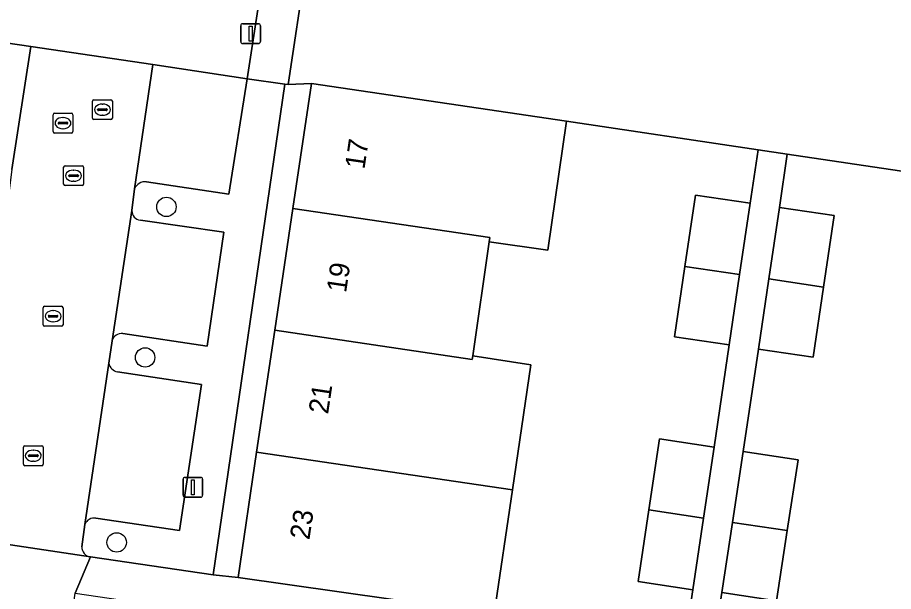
# Model space of a CAD drawing. Extents: x 164148 to 165261, y 382513 to 383432.
# Drawn here: x 164392.57 to 164436.67, y 383216.54 to 383245.45 of the extents above; entities that cross this region are included whole.
import ezdxf

# ---------------------------------------------------------------- set-up
doc = ezdxf.new("R2010")
doc.units = 0
for name, color, linetype in [('IMGEO_Boom', 7, 'Continuous'), ('IMGEO_Erf', 7, 'Continuous'), ('IMGEO_Groenvoorziening', 7, 'Continuous'), ('IMGEO_Kolk', 7, 'Continuous'), ('IMGEO_Lichtmast', 7, 'Continuous'), ('IMGEO_Muur', 7, 'Continuous'), ('IMGEO_Pand', 7, 'Continuous'), ('IMGEO_Pand_nummerreeks', 7, 'Continuous'), ('IMGEO_Parkeervlak_open', 7, 'Continuous'), ('IMGEO_Rijbaan_lokaal_open', 7, 'Continuous'), ('IMGEO_Rioolput', 7, 'Continuous'), ('IMGEO_Voetpad_gesloten', 7, 'Continuous'), ('IMGEO_Voetpad_open', 7, 'Continuous')]:
    doc.layers.add(name, color=color, linetype=linetype)

msp = doc.modelspace()

# ---------------------------------------------------------------- linework, layer by layer
at = {"layer": 'IMGEO_Boom'}
for centre in [(164400.064, 383235.909), (164398.991, 383228.326), (164397.559, 383219.011)]:
    msp.add_circle(centre, 0.489, dxfattribs=at)
at = {"layer": 'IMGEO_Erf'}
for points in [[(164406.428, 383235.831), (164407.364, 383242.133), (164406.195, 383242.078), (164406.024, 383242.101), (164402.417, 383217.384), (164403.668, 383217.252), (164404.606, 383223.565), (164405.517, 383229.698)], [(164428.403, 383228.965), (164425.644, 383229.372), (164426.166, 383232.91), (164426.696, 383236.498), (164429.455, 383236.091), (164429.857, 383238.788), (164420.204, 383240.227), (164419.276, 383233.727), (164416.317, 383234.156), (164415.484, 383228.408), (164418.418, 383227.963), (164417.49, 383221.659), (164416.57, 383215.411), (164426.169, 383213.958), (164426.573, 383216.626), (164423.816, 383217.035), (164424.351, 383220.644), (164424.884, 383224.235), (164427.638, 383223.814)], [(164442.944, 383230.205), (164439.977, 383230.646), (164440.941, 383237.135), (164431.321, 383238.57), (164430.925, 383235.88), (164433.682, 383235.473), (164433.152, 383231.876), (164432.631, 383228.342), (164429.874, 383228.749), (164429.108, 383223.589), (164431.866, 383223.168), (164431.323, 383219.612), (164430.782, 383216.073), (164428.024, 383216.494), (164427.603, 383213.741), (164437.254, 383212.281), (164438.193, 383218.596), (164439.13, 383224.89), (164442.079, 383224.505)]]:
    msp.add_lwpolyline(points, close=True, dxfattribs=at)
at = {"layer": 'IMGEO_Groenvoorziening'}
for points in [[(164405.939, 383254.161), (164324.331, 383266.264), (164322.679, 383254.458), (164323.883, 383254.268), (164323.914, 383254.465), (164336.737, 383252.56), (164350.45, 383250.529), (164356.447, 383249.643), (164361.299, 383248.926), (164362.756, 383248.709), (164372.462, 383247.267), (164385.296, 383245.41), (164386.552, 383244.974), (164388.515, 383244.677), (164393.228, 383243.992), (164399.376, 383243.084), (164404.121, 383242.364)], [(164472.414, 383244.404), (164407.972, 383253.915), (164406.195, 383242.078), (164407.364, 383242.133), (164420.204, 383240.227), (164429.857, 383238.788), (164431.321, 383238.57), (164440.941, 383237.135), (164453.782, 383235.26), (164455.066, 383234.832), (164457.022, 383234.546), (164461.751, 383233.818), (164467.869, 383232.907), (164472.591, 383232.242), (164473.476, 383237.881), (164471.506, 383238.104)]]:
    msp.add_lwpolyline(points, close=True, dxfattribs=at)
at = {"layer": 'IMGEO_Kolk'}
for p, q in [((164394.887, 383237.056), (164394.887, 383237.908)), ((164394.962, 383237.982), (164395.814, 383237.982)), ((164395.375, 383237.762), (164395.4, 383237.762)), ((164395.888, 383237.908), (164395.888, 383237.056)), ((164395.146, 383237.476), (164395.146, 383237.488)), ((164395.584, 383237.439), (164395.186, 383237.439)), ((164395.189, 383237.525), (164395.587, 383237.525)), ((164395.63, 383237.488), (164395.63, 383237.476)), ((164395.814, 383236.982), (164394.962, 383236.982)), ((164395.398, 383237.202), (164395.373, 383237.202)), ((164393.856, 383229.979), (164393.856, 383230.831)), ((164393.931, 383230.905), (164394.783, 383230.905)), ((164394.344, 383230.685), (164394.369, 383230.685)), ((164394.857, 383230.831), (164394.857, 383229.979)), ((164394.115, 383230.399), (164394.115, 383230.411)), ((164394.553, 383230.362), (164394.155, 383230.362)), ((164394.158, 383230.448), (164394.556, 383230.448)), ((164394.599, 383230.411), (164394.599, 383230.399)), ((164394.783, 383229.905), (164393.931, 383229.905)), ((164394.367, 383230.125), (164394.342, 383230.125)), ((164392.859, 383222.951), (164392.859, 383223.803)), ((164392.934, 383223.877), (164393.786, 383223.877)), ((164393.347, 383223.657), (164393.372, 383223.657)), ((164393.86, 383223.803), (164393.86, 383222.951)), ((164393.118, 383223.371), (164393.118, 383223.383)), ((164393.556, 383223.334), (164393.158, 383223.334)), ((164393.161, 383223.42), (164393.559, 383223.42)), ((164393.602, 383223.383), (164393.602, 383223.371)), ((164393.786, 383222.877), (164392.934, 383222.877)), ((164393.37, 383223.097), (164393.345, 383223.097))]:
    msp.add_line(p, q, dxfattribs=at)
for points in [[(164394.887, 383237.056), (164394.887, 383237.908)], [(164394.962, 383237.982), (164395.814, 383237.982)], [(164395.888, 383237.908), (164395.888, 383237.056)], [(164395.814, 383236.982), (164394.962, 383236.982)], [(164393.856, 383229.979), (164393.856, 383230.831)], [(164393.931, 383230.905), (164394.783, 383230.905)], [(164394.857, 383230.831), (164394.857, 383229.979)], [(164394.783, 383229.905), (164393.931, 383229.905)], [(164392.859, 383222.951), (164392.859, 383223.803)], [(164392.934, 383223.877), (164393.786, 383223.877)], [(164393.86, 383223.803), (164393.86, 383222.951)], [(164393.786, 383222.877), (164392.934, 383222.877)]]:
    msp.add_lwpolyline(points, dxfattribs=at)
for centre, radius, start, end in [((164394.964, 383237.906), 0.0765, 91.552, 178.448), ((164394.964, 383237.906), 0.0765, 91.552, 178.448), ((164395.812, 383237.906), 0.0765, 1.552, 88.448), ((164395.812, 383237.906), 0.0765, 1.552, 88.448), ((164395.186, 383237.485), 0.0403, 85.8775, 175.7526), ((164395.183, 383237.475), 0.0366, 178.938, 274.7102), ((164395.587, 383237.482), 0.043, 264.8664, 352.4533), ((164395.591, 383237.487), 0.0386, 1.7309, 96.639), ((164394.964, 383237.058), 0.0765, 181.552, 268.448), ((164394.964, 383237.058), 0.0765, 181.552, 268.448), ((164395.812, 383237.058), 0.0765, 271.552, 358.448), ((164395.812, 383237.058), 0.0765, 271.552, 358.448), ((164393.933, 383230.829), 0.0765, 91.552, 178.448), ((164393.933, 383230.829), 0.0765, 91.552, 178.448), ((164394.781, 383230.829), 0.0765, 1.552, 88.448), ((164394.781, 383230.829), 0.0765, 1.552, 88.448), ((164394.155, 383230.408), 0.0403, 85.8775, 175.7526), ((164394.152, 383230.398), 0.0366, 178.938, 274.7102), ((164394.556, 383230.405), 0.043, 264.8664, 352.4533), ((164394.56, 383230.41), 0.0386, 1.7309, 96.639), ((164393.933, 383229.981), 0.0765, 181.552, 268.448), ((164393.933, 383229.981), 0.0765, 181.552, 268.448), ((164394.781, 383229.981), 0.0765, 271.552, 358.448), ((164394.781, 383229.981), 0.0765, 271.552, 358.448), ((164392.936, 383223.801), 0.0765, 91.552, 178.448), ((164392.936, 383223.801), 0.0765, 91.552, 178.448), ((164393.784, 383223.801), 0.0765, 1.552, 88.448), ((164393.784, 383223.801), 0.0765, 1.552, 88.448), ((164393.158, 383223.38), 0.0403, 85.8775, 175.7526), ((164393.155, 383223.37), 0.0366, 178.938, 274.7102), ((164393.559, 383223.377), 0.043, 264.8664, 352.4533), ((164393.563, 383223.382), 0.0386, 1.7309, 96.639), ((164392.936, 383222.953), 0.0765, 181.552, 268.448), ((164392.936, 383222.953), 0.0765, 181.552, 268.448), ((164393.784, 383222.953), 0.0765, 271.552, 358.448), ((164393.784, 383222.953), 0.0765, 271.552, 358.448)]:
    msp.add_arc(centre, radius, start, end, dxfattribs=at)
for centre, major_axis, ratio, start_param, end_param in [((164395.374, 383237.482), (-0.387, 0.002), 0.722429, 4.712389, 7.853982), ((164395.399, 383237.482), (-0.39, 0.002), 0.717154, 1.570796, 4.712389), ((164394.343, 383230.405), (-0.387, 0.002), 0.722429, 4.712389, 7.853982), ((164394.368, 383230.405), (-0.39, 0.002), 0.717154, 1.570796, 4.712389), ((164393.346, 383223.377), (-0.387, 0.002), 0.722429, 4.712389, 7.853982), ((164393.371, 383223.377), (-0.39, 0.002), 0.717154, 1.570796, 4.712389)]:
    msp.add_ellipse(centre, major_axis=major_axis, ratio=ratio, start_param=start_param, end_param=end_param, dxfattribs=at)
at = {"layer": 'IMGEO_Lichtmast'}
for p, q in [((164403.805, 383244.238), (164403.805, 383245.038)), ((164403.805, 383245.038), (164403.805, 383244.238)), ((164403.905, 383245.138), (164404.695, 383245.138)), ((164404.695, 383245.138), (164403.905, 383245.138)), ((164404.795, 383245.038), (164404.795, 383244.238)), ((164404.795, 383244.238), (164404.795, 383245.038)), ((164404.695, 383244.138), (164403.905, 383244.138)), ((164403.905, 383244.138), (164404.695, 383244.138)), ((164400.998, 383222.289), (164401.788, 383222.289)), ((164401.788, 383222.289), (164400.998, 383222.289)), ((164400.898, 383221.389), (164400.898, 383222.189)), ((164400.898, 383222.189), (164400.898, 383221.389)), ((164401.888, 383222.189), (164401.888, 383221.389)), ((164401.888, 383221.389), (164401.888, 383222.189)), ((164401.788, 383221.289), (164400.998, 383221.289)), ((164400.998, 383221.289), (164401.788, 383221.289))]:
    msp.add_line(p, q, dxfattribs=at)
for points in [[(164404.225, 383245.013), (164404.375, 383245.013), (164404.375, 383244.263), (164404.225, 383244.263), (164404.225, 383245.013)], [(164401.318, 383222.164), (164401.468, 383222.164), (164401.468, 383221.414), (164401.318, 383221.414), (164401.318, 383222.164)]]:
    msp.add_lwpolyline(points, dxfattribs=at)
for centre, start, end in [((164403.905, 383245.038), 90, 180), ((164403.905, 383245.038), 90, 180), ((164404.695, 383245.038), 0, 90), ((164404.695, 383245.038), 360, 90), ((164403.905, 383244.238), 180, 270), ((164403.905, 383244.238), 180, 270), ((164404.695, 383244.238), 270, 0), ((164404.695, 383244.238), 270, 0), ((164400.998, 383222.189), 90, 180), ((164400.998, 383222.189), 90, 180), ((164401.788, 383222.189), 0, 90), ((164401.788, 383222.189), 360, 90), ((164400.998, 383221.389), 180, 270), ((164400.998, 383221.389), 180, 270), ((164401.788, 383221.389), 270, 0), ((164401.788, 383221.389), 270, 0)]:
    msp.add_arc(centre, 0.1, start, end, dxfattribs=at)
at = {"layer": 'IMGEO_Muur'}
msp.add_lwpolyline([(164420.204, 383240.227), (164440.941, 383237.135)], dxfattribs=at)
at = {"layer": 'IMGEO_Pand'}
for points in [[(164406.428, 383235.831), (164416.347, 383234.363), (164416.317, 383234.156), (164419.276, 383233.727), (164420.204, 383240.227), (164407.364, 383242.133)], [(164428.925, 383232.502), (164429.455, 383236.091), (164426.696, 383236.498), (164426.166, 383232.91)], [(164415.484, 383228.408), (164416.317, 383234.156), (164416.347, 383234.363), (164406.428, 383235.831), (164405.517, 383229.698), (164415.458, 383228.227)], [(164430.395, 383232.284), (164433.152, 383231.876), (164433.682, 383235.473), (164430.925, 383235.88)], [(164428.925, 383232.502), (164426.166, 383232.91), (164425.644, 383229.372), (164428.403, 383228.965)], [(164430.395, 383232.284), (164429.874, 383228.749), (164432.631, 383228.342), (164433.152, 383231.876)], [(164415.484, 383228.408), (164415.458, 383228.227), (164405.517, 383229.698), (164404.606, 383223.565), (164417.49, 383221.659), (164418.418, 383227.963)], [(164424.351, 383220.644), (164427.108, 383220.236), (164427.638, 383223.814), (164424.884, 383224.235)], [(164404.606, 383223.565), (164403.668, 383217.252), (164416.57, 383215.411), (164417.49, 383221.659)], [(164428.563, 383220.021), (164431.323, 383219.612), (164431.866, 383223.168), (164429.108, 383223.589)], [(164424.351, 383220.644), (164423.816, 383217.035), (164426.573, 383216.626), (164427.108, 383220.236)], [(164428.563, 383220.021), (164428.024, 383216.494), (164430.782, 383216.073), (164431.323, 383219.612)]]:
    msp.add_lwpolyline(points, close=True, dxfattribs=at)
at = {"layer": 'IMGEO_Parkeervlak_open'}
for points in [[(164392.271, 383237.791), (164393.228, 383243.992), (164388.515, 383244.677), (164387.647, 383238.908), (164391.855, 383238.288)], [(164399.062, 383237.177), (164403.212, 383236.553), (164404.121, 383242.364), (164399.376, 383243.084), (164398.451, 383236.816)], [(164398.328, 383235.725), (164397.323, 383229.166)], [(164397.868, 383229.535), (164402.118, 383228.902), (164402.946, 383234.63), (164398.751, 383235.25)], [(164397.159, 383228.04), (164395.956, 383219.917)], [(164396.515, 383220.234), (164400.726, 383219.603), (164401.826, 383226.971), (164397.603, 383227.603)]]:
    msp.add_lwpolyline(points, dxfattribs=at)
for centre, radius, start, end in [((164399.001, 383236.583), 0.597, 84.1389, 157.0132), ((164398.77, 383235.693), 0.443, 175.8134, 267.5584), ((164397.821, 383229.017), 0.52, 84.8152, 163.3859), ((164397.697, 383228.142), 0.548, 190.7834, 260.127), ((164396.438, 383219.719), 0.521, 81.4966, 157.6172)]:
    msp.add_arc(centre, radius, start, end, dxfattribs=at)
at = {"layer": 'IMGEO_Rijbaan_lokaal_open'}
for points in [[(164395.801, 383218.79), (164395.956, 383219.917), (164397.159, 383228.04), (164397.323, 383229.166), (164398.328, 383235.725), (164398.451, 383236.816), (164399.376, 383243.084), (164393.228, 383243.992), (164392.271, 383237.791), (164392.139, 383236.729), (164391.19, 383230.139), (164391.019, 383229.086), (164389.805, 383220.809), (164389.616, 383219.719)], [(164389.179, 383219.34), (164396.235, 383218.279)]]:
    msp.add_lwpolyline(points, dxfattribs=at)
msp.add_arc((164396.331, 383218.8), 0.53, 181.0919, 259.5916, dxfattribs=at)
at = {"layer": 'IMGEO_Rioolput'}
for p, q in [((164396.341, 383240.382), (164396.341, 383241.234)), ((164396.416, 383241.308), (164397.268, 383241.308)), ((164397.342, 383241.234), (164397.342, 383240.382)), ((164396.6, 383240.802), (164396.6, 383240.814)), ((164397.038, 383240.765), (164396.64, 383240.765)), ((164396.643, 383240.851), (164397.041, 383240.851)), ((164396.829, 383241.088), (164396.854, 383241.088)), ((164397.084, 383240.814), (164397.084, 383240.802)), ((164394.354, 383239.704), (164394.354, 383240.556)), ((164394.429, 383240.63), (164395.281, 383240.63)), ((164394.842, 383240.41), (164394.867, 383240.41)), ((164395.355, 383240.556), (164395.355, 383239.704)), ((164397.268, 383240.308), (164396.416, 383240.308)), ((164396.852, 383240.528), (164396.827, 383240.528)), ((164394.613, 383240.124), (164394.613, 383240.136)), ((164395.051, 383240.087), (164394.653, 383240.087)), ((164394.656, 383240.173), (164395.054, 383240.173)), ((164395.097, 383240.136), (164395.097, 383240.124)), ((164395.281, 383239.63), (164394.429, 383239.63)), ((164394.865, 383239.85), (164394.84, 383239.85))]:
    msp.add_line(p, q, dxfattribs=at)
for points in [[(164396.341, 383240.382), (164396.341, 383241.234)], [(164396.416, 383241.308), (164397.268, 383241.308)], [(164397.342, 383241.234), (164397.342, 383240.382)], [(164394.354, 383239.704), (164394.354, 383240.556)], [(164394.429, 383240.63), (164395.281, 383240.63)], [(164395.355, 383240.556), (164395.355, 383239.704)], [(164397.268, 383240.308), (164396.416, 383240.308)], [(164395.281, 383239.63), (164394.429, 383239.63)]]:
    msp.add_lwpolyline(points, dxfattribs=at)
for centre, radius, start, end in [((164396.418, 383241.232), 0.0765, 91.552, 178.448), ((164396.418, 383241.232), 0.0765, 91.552, 178.448), ((164397.266, 383241.232), 0.0765, 1.552, 88.448), ((164397.266, 383241.232), 0.0765, 1.552, 88.448), ((164396.64, 383240.811), 0.0403, 85.8775, 175.7526), ((164396.637, 383240.801), 0.0366, 178.938, 274.7102), ((164397.041, 383240.808), 0.043, 264.8664, 352.4533), ((164397.045, 383240.813), 0.0386, 1.7309, 96.639), ((164394.431, 383240.554), 0.0765, 91.552, 178.448), ((164394.431, 383240.554), 0.0765, 91.552, 178.448), ((164395.279, 383240.554), 0.0765, 1.552, 88.448), ((164395.279, 383240.554), 0.0765, 1.552, 88.448), ((164396.418, 383240.384), 0.0765, 181.552, 268.448), ((164396.418, 383240.384), 0.0765, 181.552, 268.448), ((164397.266, 383240.384), 0.0765, 271.552, 358.448), ((164397.266, 383240.384), 0.0765, 271.552, 358.448), ((164394.653, 383240.133), 0.0403, 85.8775, 175.7526), ((164394.65, 383240.123), 0.0366, 178.938, 274.7102), ((164395.054, 383240.13), 0.043, 264.8664, 352.4533), ((164395.058, 383240.135), 0.0386, 1.7309, 96.639), ((164394.431, 383239.706), 0.0765, 181.552, 268.448), ((164394.431, 383239.706), 0.0765, 181.552, 268.448), ((164395.279, 383239.706), 0.0765, 271.552, 358.448), ((164395.279, 383239.706), 0.0765, 271.552, 358.448)]:
    msp.add_arc(centre, radius, start, end, dxfattribs=at)
for centre, major_axis, ratio, start_param, end_param in [((164396.828, 383240.808), (-0.387, 0.002), 0.722429, 4.712389, 7.853982), ((164396.853, 383240.808), (-0.39, 0.002), 0.717154, 1.570796, 4.712389), ((164394.841, 383240.13), (-0.387, 0.002), 0.722429, 4.712389, 7.853982), ((164394.866, 383240.13), (-0.39, 0.002), 0.717154, 1.570796, 4.712389)]:
    msp.add_ellipse(centre, major_axis=major_axis, ratio=ratio, start_param=start_param, end_param=end_param, dxfattribs=at)
at = {"layer": 'IMGEO_Voetpad_gesloten'}
msp.add_lwpolyline([(164407.972, 383253.915), (164405.939, 383254.161), (164404.121, 383242.364), (164406.024, 383242.101), (164406.195, 383242.078)], close=True, dxfattribs=at)
at = {"layer": 'IMGEO_Voetpad_open'}
for points in [[(164396.235, 383218.279), (164402.417, 383217.384), (164406.024, 383242.101), (164404.121, 383242.364), (164403.212, 383236.553), (164399.062, 383237.177)], [(164398.451, 383236.816), (164398.328, 383235.725)], [(164398.751, 383235.25), (164402.946, 383234.63), (164402.118, 383228.902), (164397.868, 383229.535)], [(164397.323, 383229.166), (164397.159, 383228.04)], [(164397.603, 383227.603), (164401.826, 383226.971), (164400.726, 383219.603), (164396.515, 383220.234)], [(164395.956, 383219.917), (164395.801, 383218.79)]]:
    msp.add_lwpolyline(points, dxfattribs=at)
for points in [[(164429.874, 383228.749), (164430.395, 383232.284), (164430.925, 383235.88), (164431.321, 383238.57), (164429.857, 383238.788), (164429.455, 383236.091), (164428.925, 383232.502), (164428.403, 383228.965), (164427.638, 383223.814), (164427.108, 383220.236), (164426.573, 383216.626), (164426.169, 383213.958), (164427.603, 383213.741), (164428.024, 383216.494), (164428.563, 383220.021), (164429.108, 383223.589)], [(164395.381, 383215.859), (164395.463, 383216.453), (164396.235, 383218.279), (164389.179, 383219.34), (164389.345, 383217.375), (164389.265, 383216.78), (164388.566, 383211.6), (164394.664, 383210.692)], [(164427.603, 383213.741), (164426.169, 383213.958), (164416.57, 383215.411), (164403.668, 383217.252), (164402.417, 383217.384), (164396.235, 383218.279), (164395.463, 383216.453), (164457.683, 383207.301), (164457.605, 383209.179), (164451.424, 383210.139), (164450.16, 383210.412), (164437.254, 383212.281)]]:
    msp.add_lwpolyline(points, close=True, dxfattribs=at)
for centre, radius, start, end in [((164399.001, 383236.583), 0.597, 84.1389, 157.0132), ((164398.77, 383235.693), 0.443, 175.8134, 267.5584), ((164397.821, 383229.017), 0.52, 84.8152, 163.3859), ((164397.697, 383228.142), 0.548, 190.7834, 260.127), ((164396.438, 383219.719), 0.521, 81.4966, 157.6172), ((164396.331, 383218.8), 0.53, 181.0919, 259.5916)]:
    msp.add_arc(centre, radius, start, end, dxfattribs=at)

# ---------------------------------------------------------------- texts
at = {"layer": 'IMGEO_Pand_nummerreeks'}
for s, p in [('17', (164410.032, 383237.776)), ('19', (164409.108, 383231.555)), ('21', (164408.201, 383225.444)), ('23', (164407.26, 383219.112))]:
    msp.add_text(s, height=1, rotation=81.5512, dxfattribs=at).set_placement(p)

doc.saveas('drawing.dxf')
